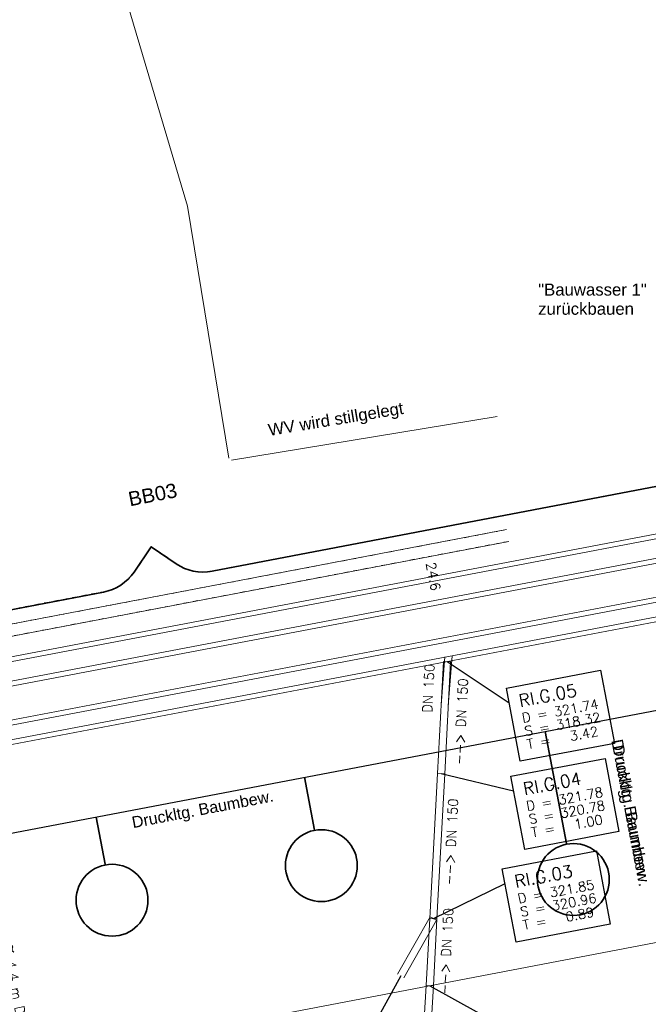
# Model space of a CAD drawing. Header units: metres. Extents: x -502 to 161, y -108 to 174.
# Tile 516 of 656: x -178 to -165, y 12 to 33. Entities that reach past the tile are written whole.
import ezdxf

# ---------------------------------------------------------------- set-up
doc = ezdxf.new("R2010")
doc.units = ezdxf.units.M
doc.header["$LTSCALE"] = 0.1
doc.linetypes.add('103', pattern=[0.16875, 0.125, -0.01875, 0.00625, -0.01875])
doc.linetypes.add('2-1', pattern=[0.17, 0.06, -0.025, 0.06, -0.025])
for name, color, linetype in [('BRI31-005.05-5p02-Koordinierung Lageplan 4. BA ZOB West 2022-06-15', 7, 'Continuous'), ('BRI31-005.06-5f07-Koordinierung Lageplan 4. BA ZOB Fernbusbahnh', 7, 'Continuous'), ('BRI31-005.07-5f08-Koordinierung Lageplan 4. BA Radstation - Seeterrasse 2023-05-31', 7, 'Continuous'), ('BRI32-005.03-5f06-Koordinierung Schemaplan 4 BA ZOB Teilbereich 2 Ost - Bahnhofsallee 2023-01-21', 7, 'Continuous')]:
    doc.layers.add(name, color=color, linetype=linetype)
doc.styles.add('Arial', font='arial.ttf')
doc.styles.add('Txt', font='txt_____.ttf')

msp = doc.modelspace()

# ---------------------------------------------------------------- linework, layer by layer
at = {"layer": 'BRI31-005.05-5p02-Koordinierung Lageplan 4. BA ZOB West 2022-06-15', "color": 255, "linetype": 'Continuous', "lineweight": 13, "transparency": 33554687}
msp.add_line((-173.845, 23.603), (-168.304, 24.515), dxfattribs=at)
at = {"layer": 'BRI31-005.05-5p02-Koordinierung Lageplan 4. BA ZOB West 2022-06-15', "color": 1, "linetype": 'Continuous', "lineweight": 18, "true_color": 0xff0000, "transparency": 33554687}
for p, q in [((-169.393, 19.493), (-169.471, 18.486)), ((-169.241, 19.517), (-169.322, 18.474))]:
    msp.add_line(p, q, dxfattribs=at)
at = {"layer": 'BRI31-005.05-5p02-Koordinierung Lageplan 4. BA ZOB West 2022-06-15', "color": 1, "linetype": 'Continuous', "lineweight": 25, "true_color": 0xff0000, "transparency": 33554687}
for p, q in [((-169.348, 19.397), (-168.051, 18.538)), ((-169.472, 17.06), (-167.959, 16.699)), ((-169.633, 14.035), (-168.138, 14.767)), ((-170.315, 12.837), (-171.703, 10.298)), ((-169.707, 12.633), (-167.754, 11.552))]:
    msp.add_line(p, q, dxfattribs=at)
at = {"layer": 'BRI31-005.05-5p02-Koordinierung Lageplan 4. BA ZOB West 2022-06-15', "color": 142, "linetype": 'Continuous', "lineweight": 35, "true_color": 0x0099cc, "transparency": 33554687}
for p, q in [((-167.3, 17.938), (-166.855, 15.603)), ((-172.322, 16.982), (-172.111, 15.876)), ((-176.67, 16.153), (-176.482, 15.17))]:
    msp.add_line(p, q, dxfattribs=at)
at = {"layer": 'BRI31-005.05-5p02-Koordinierung Lageplan 4. BA ZOB West 2022-06-15', "color": 255, "linetype": 'Continuous', "lineweight": 13, "transparency": 33554687, "flags": 128}
msp.add_lwpolyline([(-176.076, 33.34), (-174.764, 28.899), (-173.902, 23.645)], dxfattribs=at)
at = {"layer": 'BRI31-005.05-5p02-Koordinierung Lageplan 4. BA ZOB West 2022-06-15', "color": 150, "linetype": 'Continuous', "lineweight": 18, "true_color": 0x007fff, "transparency": 33554687, "flags": 128}
for points in [[(-199.187, 14.936), (-132.946, 27.553), (-133.059, 28.142), (-199.299, 15.525)], [(-199.16, 15.042), (-133.01, 27.643), (-133.085, 28.036), (-199.235, 15.435)]]:
    msp.add_lwpolyline(points, dxfattribs=at)
at = {"layer": 'BRI31-005.05-5p02-Koordinierung Lageplan 4. BA ZOB West 2022-06-15', "color": 1, "linetype": 'Continuous', "lineweight": 18, "true_color": 0xff0000, "transparency": 33554687, "flags": 128}
for points in [[(-192.895, 14.912), (-129.057, 27.071), (-129.151, 27.563), (-192.988, 15.404)], [(-192.878, 15.017), (-129.111, 27.163), (-129.167, 27.458), (-192.934, 15.312)], [(-169.397, 17.056), (-169.273, 19.393), (-169.423, 19.401), (-169.547, 17.064)], [(-169.558, 14.031), (-169.397, 17.056), (-169.547, 17.064), (-169.708, 14.039)], [(-170.25, 12.8), (-169.568, 13.998), (-169.698, 14.072), (-170.38, 12.874)], [(-169.632, 12.629), (-169.558, 14.031), (-169.708, 14.039), (-169.782, 12.637)], [(-170.017, 6.186), (-169.632, 12.629), (-169.782, 12.637), (-170.167, 6.194)]]:
    msp.add_lwpolyline(points, dxfattribs=at)
at = {"layer": 'BRI31-005.05-5p02-Koordinierung Lageplan 4. BA ZOB West 2022-06-15', "color": 190, "linetype": 'Continuous', "lineweight": 35, "true_color": 0x7f00ff, "transparency": 33554687, "flags": 128}
msp.add_lwpolyline([(-154.898, 24.976), (-174.251, 21.281, -0.199721), (-175.003, 21.438), (-175.52, 21.792), (-175.879, 21.266), (-175.879, 21.266, -0.198104), (-176.517, 20.849), (-176.517, 20.849), (-197.286, 16.884, -0.198912), (-198.035, 17.039), (-198.862, 17.601), (-199.439, 16.758, -0.194219), (-200.062, 16.343), (-200.062, 16.343, 0.018691), (-206.921, 14.658), (-206.921, 14.658, 0.037931), (-220.35, 9.692, -0.41092), (-221.671, 10.174)], format="xyb", dxfattribs=at)
at = {"layer": 'BRI31-005.05-5p02-Koordinierung Lageplan 4. BA ZOB West 2022-06-15', "color": 3, "linetype": 'Continuous', "lineweight": 18, "true_color": 0x00ff00, "transparency": 33554687, "flags": 128}
for points in [[(-168.109, 22.151), (-194.814, 17.056), (-194.814, 17.056, 0.2724), (-199.74, 12.732), (-199.74, 12.732), (-199.74, 12.732, 0.151956), (-199.862, 5.47), (-199.862, 5.47), (-199.322, 3.622, -0.027185), (-199.123, 2.775), (-198.936, 0.38), (-199.421, -1.192), (-199.421, -1.192, -0.014069), (-199.669, -1.865), (-199.669, -1.865, -0.754272), (-204.728, -1.336)], [(-168.062, 21.906), (-194.767, 16.811, 0.2724), (-199.503, 12.653), (-199.503, 12.653, 0.151956), (-199.622, 5.54), (-199.622, 5.54), (-199.082, 3.693, -0.027561), (-198.875, 2.807), (-198.683, 0.352), (-199.183, -1.269), (-199.183, -1.269, -0.014138), (-199.438, -1.958), (-199.438, -1.958, -0.754273), (-204.975, -1.379)]]:
    msp.add_lwpolyline(points, format="xyb", dxfattribs=at)
at = {"layer": 'BRI31-005.05-5p02-Koordinierung Lageplan 4. BA ZOB West 2022-06-15', "color": 7, "linetype": 'Continuous', "lineweight": 18, "transparency": 33554687, "flags": 128}
for points in [[(-168.108, 18.843), (-166.143, 19.216), (-165.854, 17.689), (-167.819, 17.316), (-168.108, 18.843)], [(-168.016, 17.004), (-166.051, 17.377), (-165.762, 15.85), (-167.727, 15.477), (-168.016, 17.004)], [(-168.195, 15.072), (-166.23, 15.445), (-165.941, 13.918), (-167.906, 13.545), (-168.195, 15.072)]]:
    msp.add_lwpolyline(points, dxfattribs=at)
at = {"layer": 'BRI31-005.05-5p02-Koordinierung Lageplan 4. BA ZOB West 2022-06-15', "color": 1, "linetype": 'Continuous', "lineweight": 25, "true_color": 0xff0000, "transparency": 33554687, "flags": 128}
for points in [[(-168.108, 18.843), (-166.143, 19.216), (-165.854, 17.689), (-167.819, 17.316), (-168.108, 18.843)], [(-168.016, 17.004), (-166.051, 17.377), (-165.762, 15.85), (-167.727, 15.477), (-168.016, 17.004)], [(-168.195, 15.072), (-166.23, 15.445), (-165.941, 13.918), (-167.906, 13.545), (-168.195, 15.072)]]:
    msp.add_lwpolyline(points, dxfattribs=at)
at = {"layer": 'BRI31-005.05-5p02-Koordinierung Lageplan 4. BA ZOB West 2022-06-15', "color": 142, "linetype": 'Continuous', "lineweight": 35, "true_color": 0x0099cc, "transparency": 33554687}
for centre in [(-171.971, 15.139), (-166.712, 14.849), (-176.339, 14.417)]:
    msp.add_circle(centre, 0.75, dxfattribs=at)
at = {"layer": 'BRI31-005.06-5f07-Koordinierung Lageplan 4. BA ZOB Fernbusbahnh', "color": 40, "linetype": 'Continuous', "lineweight": 9, "true_color": 0xffbf00, "transparency": 33554687}
msp.add_line((-150.087, 16.374), (-191.449, 8.487), dxfattribs=at)
at = {"layer": 'BRI31-005.06-5f07-Koordinierung Lageplan 4. BA ZOB Fernbusbahnh', "color": 142, "linetype": 'Continuous', "lineweight": 30, "true_color": 0x0099cc, "transparency": 33554687, "flags": 128}
msp.add_lwpolyline([(-196.887, 12.303), (-136.367, 23.83), (-135.153, 24.061), (-128.285, 26.567), (-128.285, 26.567, -0.040166), (-126.738, 26.994), (-126.738, 26.994), (-121.272, 28.042), (-121.272, 28.042, -0.112761), (-116.821, 27.884), (-116.821, 27.884), (-106.398, 25.113)], format="xyb", dxfattribs=at)
at = {"layer": 'BRI31-005.06-5f07-Koordinierung Lageplan 4. BA ZOB Fernbusbahnh', "color": 190, "linetype": 'Continuous', "lineweight": 30, "true_color": 0x7f00ff, "transparency": 33554687, "flags": 128}
msp.add_lwpolyline([(-153.975, 26.177), (-154.543, 25.341, -0.198912), (-155.182, 24.921), (-174.251, 21.281, -0.199721), (-175.003, 21.438), (-175.52, 21.792), (-175.879, 21.266), (-175.879, 21.266, -0.198104), (-176.517, 20.849), (-176.517, 20.849), (-197.286, 16.884, -0.198912), (-198.035, 17.039), (-198.862, 17.601), (-199.439, 16.758, -0.194219), (-200.062, 16.343), (-200.062, 16.343, 0.018691), (-206.921, 14.658), (-206.921, 14.658, 0.037931), (-220.35, 9.692, -0.41092), (-221.671, 10.174)], format="xyb", dxfattribs=at)
at = {"layer": 'BRI31-005.06-5f07-Koordinierung Lageplan 4. BA ZOB Fernbusbahnh', "color": 3, "linetype": 'Continuous', "lineweight": 13, "true_color": 0x00ff00, "transparency": 33554687, "flags": 128}
msp.add_lwpolyline([(-168.109, 22.151), (-194.814, 17.056), (-194.814, 17.056, 0.2724), (-199.74, 12.732), (-199.74, 12.732), (-199.74, 12.732, 0.151956), (-199.862, 5.47), (-199.862, 5.47), (-199.322, 3.622, -0.027185), (-199.123, 2.775), (-198.936, 0.38), (-199.421, -1.192), (-199.421, -1.192, -0.014069), (-199.669, -1.865), (-199.669, -1.865, -0.754272), (-204.728, -1.336)], format="xyb", dxfattribs=at)
at = {"layer": 'BRI31-005.07-5f08-Koordinierung Lageplan 4. BA Radstation - Seeterrasse 2023-05-31', "color": 1, "linetype": 'Continuous', "lineweight": 20, "true_color": 0xff0000, "transparency": 33554687}
msp.add_line((-169.348, 19.397), (-168.051, 18.538), dxfattribs=at)
msp.add_line((-169.348, 19.397), (-168.051, 18.538), dxfattribs=at)
at = {"layer": 'BRI31-005.07-5f08-Koordinierung Lageplan 4. BA Radstation - Seeterrasse 2023-05-31', "color": 142, "linetype": 'Continuous', "lineweight": 30, "true_color": 0x0099cc, "transparency": 33554687}
msp.add_line((-167.3, 17.938), (-166.855, 15.603), dxfattribs=at)
msp.add_line((-167.3, 17.938), (-166.855, 15.603), dxfattribs=at)
at = {"layer": 'BRI31-005.07-5f08-Koordinierung Lageplan 4. BA Radstation - Seeterrasse 2023-05-31', "color": 142, "linetype": 'Continuous', "lineweight": 30, "true_color": 0x0099cc, "transparency": 33554687, "flags": 128}
msp.add_lwpolyline([(-196.887, 12.303), (-136.367, 23.83), (-135.153, 24.061), (-128.285, 26.567), (-128.285, 26.567, -0.040166), (-126.738, 26.994), (-126.738, 26.994), (-121.272, 28.042), (-121.272, 28.042, -0.112761), (-116.821, 27.884), (-116.821, 27.884), (-106.398, 25.113)], format="xyb", dxfattribs=at)
msp.add_lwpolyline([(-196.887, 12.303), (-136.367, 23.83), (-135.153, 24.061), (-128.285, 26.567), (-128.285, 26.567, -0.040166), (-126.738, 26.994), (-126.738, 26.994), (-121.272, 28.042), (-121.272, 28.042, -0.112761), (-116.821, 27.884), (-116.821, 27.884), (-106.398, 25.113)], format="xyb", dxfattribs=at)
at = {"layer": 'BRI31-005.07-5f08-Koordinierung Lageplan 4. BA Radstation - Seeterrasse 2023-05-31', "color": 150, "linetype": 'Continuous', "lineweight": 13, "true_color": 0x007fff, "transparency": 33554687, "flags": 128}
for points in [[(-199.187, 14.936), (-132.946, 27.553), (-133.059, 28.142), (-199.299, 15.525)], [(-199.187, 14.936), (-132.946, 27.553), (-133.059, 28.142), (-199.299, 15.525)], [(-199.16, 15.042), (-133.01, 27.643), (-133.085, 28.036), (-199.235, 15.435)], [(-199.16, 15.042), (-133.01, 27.643), (-133.085, 28.036), (-199.235, 15.435)]]:
    msp.add_lwpolyline(points, dxfattribs=at)
at = {"layer": 'BRI31-005.07-5f08-Koordinierung Lageplan 4. BA Radstation - Seeterrasse 2023-05-31', "color": 1, "linetype": 'Continuous', "lineweight": 13, "true_color": 0xff0000, "transparency": 33554687, "flags": 128}
for points in [[(-192.895, 14.912), (-129.057, 27.071), (-129.151, 27.563), (-192.988, 15.404)], [(-192.895, 14.912), (-129.057, 27.071), (-129.151, 27.563), (-192.988, 15.404)], [(-192.878, 15.017), (-129.111, 27.163), (-129.167, 27.458), (-192.934, 15.312)], [(-192.878, 15.017), (-129.111, 27.163), (-129.167, 27.458), (-192.934, 15.312)]]:
    msp.add_lwpolyline(points, dxfattribs=at)
at = {"layer": 'BRI31-005.07-5f08-Koordinierung Lageplan 4. BA Radstation - Seeterrasse 2023-05-31', "color": 190, "linetype": '2-1', "lineweight": 30, "true_color": 0x7f00ff, "transparency": 33554687, "flags": 128}
msp.add_lwpolyline([(-153.975, 26.177), (-154.543, 25.341, -0.198912), (-155.182, 24.921), (-174.251, 21.281, -0.199721), (-175.003, 21.438), (-175.52, 21.792), (-175.879, 21.266), (-175.879, 21.266, -0.198104), (-176.517, 20.849), (-176.517, 20.849), (-197.286, 16.884, -0.198912), (-198.035, 17.039), (-198.862, 17.601), (-199.439, 16.758, -0.194219), (-200.062, 16.343), (-200.062, 16.343, 0.018691), (-206.921, 14.658), (-206.921, 14.658, 0.037931), (-220.35, 9.692, -0.41092), (-221.671, 10.174)], format="xyb", dxfattribs=at)
msp.add_lwpolyline([(-153.975, 26.177), (-154.543, 25.341, -0.198912), (-155.182, 24.921), (-174.251, 21.281, -0.199721), (-175.003, 21.438), (-175.52, 21.792), (-175.879, 21.266), (-175.879, 21.266, -0.198104), (-176.517, 20.849), (-176.517, 20.849), (-197.286, 16.884, -0.198912), (-198.035, 17.039), (-198.862, 17.601), (-199.439, 16.758, -0.194219), (-200.062, 16.343), (-200.062, 16.343, 0.018691), (-206.921, 14.658), (-206.921, 14.658, 0.037931), (-220.35, 9.692, -0.41092), (-221.671, 10.174)], format="xyb", dxfattribs=at)
at = {"layer": 'BRI31-005.07-5f08-Koordinierung Lageplan 4. BA Radstation - Seeterrasse 2023-05-31', "color": 3, "linetype": '103', "lineweight": 13, "true_color": 0x00ff00, "transparency": 33554687, "flags": 128}
for points in [[(-168.109, 22.151), (-194.814, 17.056), (-194.814, 17.056, 0.2724), (-199.74, 12.732), (-199.74, 12.732), (-199.74, 12.732, 0.151956), (-199.862, 5.47), (-199.862, 5.47), (-199.322, 3.622, -0.027185), (-199.123, 2.775), (-198.936, 0.38), (-199.421, -1.192), (-199.421, -1.192, -0.014069), (-199.669, -1.865), (-199.669, -1.865, -0.754272), (-204.728, -1.336)], [(-168.109, 22.151), (-194.814, 17.056), (-194.814, 17.056, 0.2724), (-199.74, 12.732), (-199.74, 12.732), (-199.74, 12.732, 0.151956), (-199.862, 5.47), (-199.862, 5.47), (-199.322, 3.622, -0.027185), (-199.123, 2.775), (-198.936, 0.38), (-199.421, -1.192), (-199.421, -1.192, -0.014069), (-199.669, -1.865), (-199.669, -1.865, -0.754272), (-204.728, -1.336)], [(-168.062, 21.906), (-194.767, 16.811, 0.2724), (-199.503, 12.653), (-199.503, 12.653, 0.151956), (-199.622, 5.54), (-199.622, 5.54), (-199.082, 3.693, -0.027561), (-198.875, 2.807), (-198.683, 0.352), (-199.183, -1.269), (-199.183, -1.269, -0.014138), (-199.438, -1.958), (-199.438, -1.958, -0.754273), (-204.975, -1.379)], [(-168.062, 21.906), (-194.767, 16.811, 0.2724), (-199.503, 12.653), (-199.503, 12.653, 0.151956), (-199.622, 5.54), (-199.622, 5.54), (-199.082, 3.693, -0.027561), (-198.875, 2.807), (-198.683, 0.352), (-199.183, -1.269), (-199.183, -1.269, -0.014138), (-199.438, -1.958), (-199.438, -1.958, -0.754273), (-204.975, -1.379)]]:
    msp.add_lwpolyline(points, format="xyb", dxfattribs=at)
at = {"layer": 'BRI31-005.07-5f08-Koordinierung Lageplan 4. BA Radstation - Seeterrasse 2023-05-31', "color": 7, "linetype": 'Continuous', "lineweight": 13, "transparency": 33554687, "flags": 128}
for points in [[(-168.108, 18.843), (-166.143, 19.216), (-165.854, 17.689), (-167.819, 17.316), (-168.108, 18.843)], [(-168.108, 18.843), (-166.143, 19.216), (-165.854, 17.689), (-167.819, 17.316), (-168.108, 18.843)], [(-168.016, 17.004), (-166.051, 17.377), (-165.762, 15.85), (-167.727, 15.477), (-168.016, 17.004)], [(-168.016, 17.004), (-166.051, 17.377), (-165.762, 15.85), (-167.727, 15.477), (-168.016, 17.004)], [(-168.195, 15.072), (-166.23, 15.445), (-165.941, 13.918), (-167.906, 13.545), (-168.195, 15.072)], [(-168.195, 15.072), (-166.23, 15.445), (-165.941, 13.918), (-167.906, 13.545), (-168.195, 15.072)]]:
    msp.add_lwpolyline(points, dxfattribs=at)
at = {"layer": 'BRI31-005.07-5f08-Koordinierung Lageplan 4. BA Radstation - Seeterrasse 2023-05-31', "color": 1, "linetype": 'Continuous', "lineweight": 20, "true_color": 0xff0000, "transparency": 33554687, "flags": 128}
for points in [[(-168.108, 18.843), (-166.143, 19.216), (-165.854, 17.689), (-167.819, 17.316), (-168.108, 18.843)], [(-168.108, 18.843), (-166.143, 19.216), (-165.854, 17.689), (-167.819, 17.316), (-168.108, 18.843)], [(-168.016, 17.004), (-166.051, 17.377), (-165.762, 15.85), (-167.727, 15.477), (-168.016, 17.004)], [(-168.016, 17.004), (-166.051, 17.377), (-165.762, 15.85), (-167.727, 15.477), (-168.016, 17.004)], [(-168.195, 15.072), (-166.23, 15.445), (-165.941, 13.918), (-167.906, 13.545), (-168.195, 15.072)], [(-168.195, 15.072), (-166.23, 15.445), (-165.941, 13.918), (-167.906, 13.545), (-168.195, 15.072)]]:
    msp.add_lwpolyline(points, dxfattribs=at)
at = {"layer": 'BRI31-005.07-5f08-Koordinierung Lageplan 4. BA Radstation - Seeterrasse 2023-05-31', "color": 142, "linetype": 'Continuous', "lineweight": 30, "true_color": 0x0099cc, "transparency": 33554687}
msp.add_circle((-166.712, 14.849), 0.75, dxfattribs=at)
msp.add_circle((-166.712, 14.849), 0.75, dxfattribs=at)
at = {"layer": 'BRI32-005.03-5f06-Koordinierung Schemaplan 4 BA ZOB Teilbereich 2 Ost - Bahnhofsallee 2023-01-21', "color": 1, "linetype": 'Continuous', "lineweight": 13, "true_color": 0xff0000, "transparency": 33554687, "flags": 128}
for points in [[(-192.895, 14.912), (-129.057, 27.071), (-129.151, 27.563), (-192.988, 15.404)], [(-192.878, 15.017), (-129.111, 27.163), (-129.167, 27.458), (-192.934, 15.312)]]:
    msp.add_lwpolyline(points, dxfattribs=at)

# ---------------------------------------------------------------- texts
at = {"layer": 'BRI31-005.05-5p02-Koordinierung Lageplan 4. BA ZOB West 2022-06-15', "color": 7, "transparency": 33554687, "char_height": 0.25, "attachment_point": 1, "line_spacing_factor": 0.25, "style": 'Arial'}
for s, insert in [('"Bauwasser 1"', (-167.447, 27.285)), ('zurückbauen', (-167.447, 26.885))]:
    msp.add_mtext(s, dxfattribs=dict(at, insert=insert))
at = {"layer": 'BRI31-005.05-5p02-Koordinierung Lageplan 4. BA ZOB West 2022-06-15', "color": 7, "transparency": 33554687, "insert": (-173.098, 24.352), "char_height": 0.25, "attachment_point": 1, "rotation": 9.341, "line_spacing_factor": 0.25, "style": 'Arial'}
msp.add_mtext('WV wird stillgelegt', dxfattribs=at)
at = {"layer": 'BRI31-005.05-5p02-Koordinierung Lageplan 4. BA ZOB West 2022-06-15', "color": 190, "true_color": 0x7f00ff, "transparency": 33554687, "insert": (-176.023, 22.931), "char_height": 0.3, "attachment_point": 1, "rotation": 10.9801, "line_spacing_factor": 0.25, "style": 'Arial'}
msp.add_mtext('BB03', dxfattribs=at)
at = {"layer": 'BRI31-005.05-5p02-Koordinierung Lageplan 4. BA ZOB West 2022-06-15', "color": 1, "true_color": 0xff0000, "transparency": 33554687, "attachment_point": 1, "line_spacing_factor": 0.25, "style": 'Txt'}
for s, insert, char_height, rotation in [('24.6', (-169.593, 21.488), 0.2, 280.7838), ('DN 150', (-169.863, 18.336), 0.2, 86.9598), ('RI.G.05', (-167.875, 18.703), 0.26, 10.737), ('--> DN 150', (-169.205, 17.247), 0.2, 86.9628), ('D = 321.74', (-167.801, 18.316), 0.2, 10.737), ('S = 318.32', (-167.749, 18.04), 0.2, 10.737), ('T =   3.42', (-167.697, 17.765), 0.2, 10.737), ('RI.G.04', (-167.783, 16.864), 0.26, 10.737), ('D = 321.78', (-167.709, 16.477), 0.2, 10.737), ('S = 320.78', (-167.657, 16.201), 0.2, 10.737), ('T =   1.00', (-167.605, 15.926), 0.2, 10.737), ('--> DN 150', (-169.413, 14.739), 0.2, 86.9534), ('RI.G.03', (-167.962, 14.932), 0.26, 10.737), ('<-- 10.0 % 4.4 m DN 150 PP', (-178.709, 15.009), 0.2, 280.7757), ('D = 321.85', (-167.888, 14.545), 0.2, 10.737), ('S = 320.96', (-167.836, 14.269), 0.2, 10.737), ('T =   0.89', (-167.784, 13.994), 0.2, 10.737), ('--> DN 150', (-169.512, 12.456), 0.2, 86.9786)]:
    msp.add_mtext(s, dxfattribs=dict(at, insert=insert, char_height=char_height, rotation=rotation))
at = {"layer": 'BRI31-005.05-5p02-Koordinierung Lageplan 4. BA ZOB West 2022-06-15', "color": 5, "true_color": 0x0000ff, "transparency": 33554687, "char_height": 0.24, "attachment_point": 1, "line_spacing_factor": 0.25, "style": 'Arial'}
for insert, rotation in [((-165.663, 17.677), 280.7842), ((-175.945, 16.156), 10.7842)]:
    msp.add_mtext('Druckltg. Baumbew.', dxfattribs=dict(at, insert=insert, rotation=rotation))
at = {"layer": 'BRI31-005.07-5f08-Koordinierung Lageplan 4. BA Radstation - Seeterrasse 2023-05-31', "color": 1, "true_color": 0xff0000, "transparency": 33554687, "attachment_point": 1, "rotation": 10.737, "line_spacing_factor": 0.25, "style": 'Txt'}
for s, insert, char_height in [('RI.G.05', (-167.875, 18.703), 0.26), ('RI.G.05', (-167.875, 18.703), 0.26), ('D = 321.74', (-167.801, 18.316), 0.2), ('D = 321.74', (-167.801, 18.316), 0.2), ('S = 318.32', (-167.749, 18.04), 0.2), ('S = 318.32', (-167.749, 18.04), 0.2), ('T =   3.42', (-167.697, 17.765), 0.2), ('T =   3.42', (-167.697, 17.765), 0.2)]:
    msp.add_mtext(s, dxfattribs=dict(at, insert=insert, char_height=char_height))
at = {"layer": 'BRI31-005.07-5f08-Koordinierung Lageplan 4. BA Radstation - Seeterrasse 2023-05-31', "color": 5, "true_color": 0x0000ff, "transparency": 33554687, "insert": (-165.685, 17.796), "char_height": 0.24, "attachment_point": 1, "rotation": 280.7842, "line_spacing_factor": 0.25, "style": 'Arial'}
msp.add_mtext('Druckltg. Baumbew.', dxfattribs=at)
msp.add_mtext('Druckltg. Baumbew.', dxfattribs=at)

doc.saveas('drawing.dxf')
